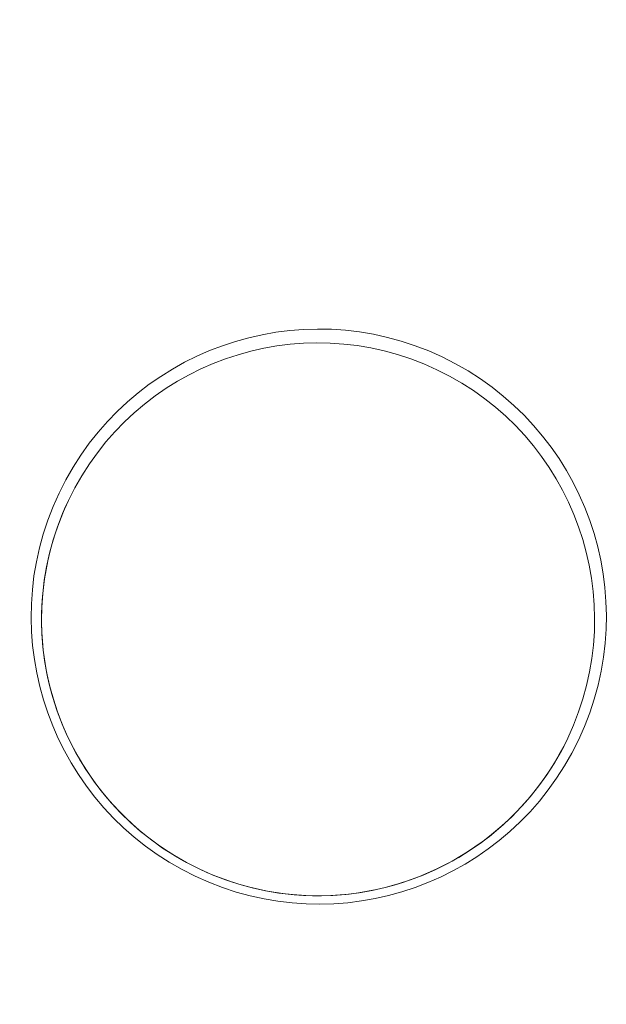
# Model space of a CAD drawing. Header units: millimetres. Extents: x -188930 to 271134, y -158090 to 283816.
# Tile 483 of 610: x 57908 to 58173, y 52625 to 53070. Entities that reach past the tile are written whole.
import ezdxf

# ---------------------------------------------------------------- set-up
doc = ezdxf.new("R2010")
doc.units = ezdxf.units.MM
doc.layers.add('I-FURN', color=30, linetype='Continuous', lineweight=9)
doc.layers.add('PZT_UTWARDZENIA', color=5, linetype='Continuous', lineweight=9)

# ---------------------------------------------------------------- blocks, each defined once
blk = doc.blocks.new('LARSLAJ_hamak - LARSLAJ_hamak-1781260-PZT-dwg')
at = {"layer": 'I-FURN'}
for centre, radius, start, end in [((-3960.87, 0.01), 130, 0, 180), ((-3960.87, 0.01), 130, 0, 180), ((-3961.13, 1.25), 125, 360, 180), ((-3961.13, 1.25), 125, 0, 180), ((-3960.87, 0.01), 130, 180, 360), ((-3960.87, 0.01), 130, 180, 360), ((-3961.13, 1.25), 125, 180, 0), ((-3961.13, 1.25), 125, 180, 360)]:
    blk.add_arc(centre, radius, start, end, dxfattribs=at)

msp = doc.modelspace()

# ---------------------------------------------------------------- linework, layer by layer
at = {"layer": 'PZT_UTWARDZENIA'}
for centre, radius, start, end in [((59552.72, 60792.38), 12000, 159.94686, 262.671126), ((59552.72, 60792.38), 12000, 159.94686, 262.671126), ((59275.43, 60624.14), 10000, 158.651807, 263.428328), ((59275.43, 60624.14), 10000, 158.651807, 263.428328)]:
    msp.add_arc(centre, radius, start, end, dxfattribs=at)

# ---------------------------------------------------------------- block references
at = {"layer": 'I-FURN', "rotation": 154.5634422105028}
msp.add_blockref('LARSLAJ_hamak - LARSLAJ_hamak-1781260-PZT-dwg', (54466.32, 54501.43), dxfattribs=at)

doc.saveas('drawing.dxf')
